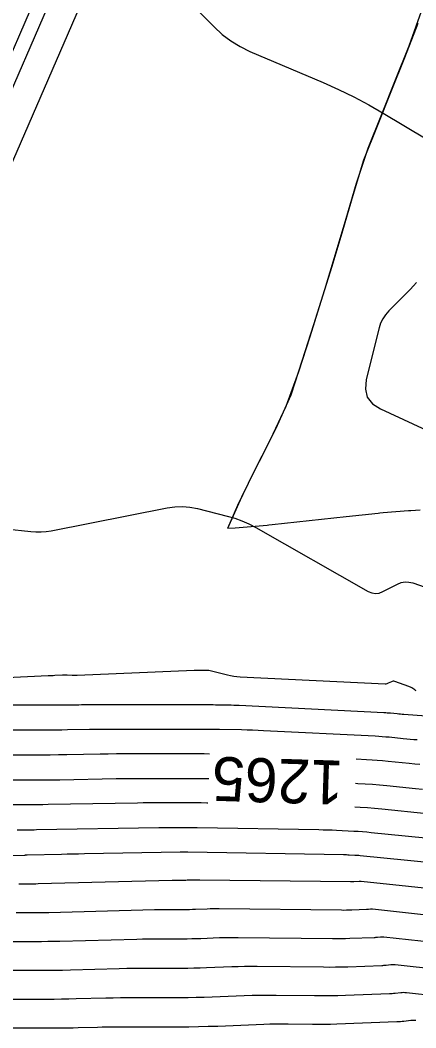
# Model space of a CAD drawing. Extents: x 658976 to 668726, y 639543 to 647196.
# Drawn here: x 661929.6 to 661983.5, y 642501.2 to 642638.5 of the extents above; entities that cross this region are included whole.
import ezdxf

# ---------------------------------------------------------------- set-up
doc = ezdxf.new("R2010")
doc.units = 0
for name, color, linetype in [('Ex_Contour Labels', 7, 'Continuous'), ('Ex_Major Contours', 7, 'Continuous'), ('Ex_Minor Contours', 7, 'Continuous'), ('R_Ramp 20 Degree Des Ls', 7, 'Continuous'), ('R_Ramp 20 Degree Existing Ramp', 7, 'Continuous'), ('R_Ramp 20 Degree_Min Ls', 7, 'Continuous')]:
    doc.layers.add(name, color=color, linetype=linetype)

msp = doc.modelspace()

# ---------------------------------------------------------------- linework, layer by layer
at = {"layer": 'Ex_Major Contours'}
for points in [[(661927.63, 642569.19), (661931.06, 642568.81), (661931.75, 642568.76), (661932.44, 642568.76), (661933.13, 642568.82), (661933.82, 642568.92), (661949.63, 642572.05), (661950.66, 642572.2), (661951.69, 642572.23), (661952.71, 642572.14), (661953.74, 642571.95), (661957.81, 642570.92), (661958.82, 642570.63), (661959.8, 642570.28), (661960.75, 642569.85), (661961.68, 642569.37), (661976.99, 642560.67), (661977.49, 642560.45), (661977.99, 642560.38), (661978.48, 642560.43), (661978.99, 642560.63), (661981, 642561.66), (661981.51, 642561.87), (661982.02, 642561.96), (661982.55, 642561.94), (661983.08, 642561.81), (662005.88, 642553.79)], [(661926.48, 642534.99), (661930.73, 642534.99), (661931.79, 642534.99), (661932.85, 642534.99), (661933.91, 642535.01), (661934.98, 642535.02), (661942.66, 642535.16), (661943.8, 642535.18), (661944.94, 642535.19), (661946.08, 642535.19), (661947.22, 642535.2), (661951.78, 642535.2), (661952.92, 642535.19), (661954.06, 642535.19), (661955.19, 642535.17), (661955.27, 642535.17)], [(661975.26, 642534.54), (661975.61, 642534.52), (661976.59, 642534.47), (661977.57, 642534.4), (661978.54, 642534.32), (661979.52, 642534.23), (661983.43, 642533.84), (661984.4, 642533.75)], [(661929.06, 642516.92), (661931.28, 642516.92), (661931.83, 642516.92), (661932.39, 642516.93), (661932.95, 642516.93), (661933.5, 642516.95), (661947.88, 642517.33), (661948.36, 642517.34), (661948.84, 642517.35), (661949.31, 642517.35), (661949.79, 642517.35), (661951.84, 642517.35), (661952.25, 642517.36), (661952.65, 642517.36), (661953.05, 642517.37), (661953.46, 642517.39), (661955.07, 642517.45), (661955.47, 642517.46), (661955.88, 642517.47), (661956.28, 642517.48), (661956.68, 642517.47), (661973.35, 642517.28), (661973.7, 642517.27), (661974.06, 642517.28), (661974.42, 642517.28), (661974.78, 642517.29), (661976.79, 642517.37), (661976.86, 642517.37), (661976.93, 642517.38), (661976.99, 642517.38), (661977.06, 642517.39), (661977.32, 642517.42), (661977.39, 642517.42), (661977.45, 642517.42), (661977.52, 642517.42), (661977.58, 642517.42), (661988.22, 642516.27)]]:
    msp.add_lwpolyline(points, dxfattribs=at)
at = {"layer": 'Ex_Minor Contours'}
for points in [[(661951.81, 642641.86), (661956.02, 642637.55), (661957.11, 642636.53), (661958.29, 642635.64), (661959.55, 642634.86), (661960.89, 642634.21), (661970.86, 642629.96), (661972.97, 642629.02), (661975.03, 642628.01), (661977.07, 642626.93), (661979.06, 642625.79), (661987.96, 642620.47)], [(661983.58, 642602.75), (661983.16, 642602.26), (661982.72, 642601.79), (661982.28, 642601.32), (661981.83, 642600.86), (661979.8, 642598.86), (661979.35, 642598.35), (661978.98, 642597.79), (661978.69, 642597.19), (661978.48, 642596.54), (661976.74, 642589.51), (661976.61, 642588.21), (661976.88, 642587.11), (661977.57, 642586.22), (661978.67, 642585.52), (661987.49, 642581.46)], [(661983.55, 642547.13), (661983.44, 642547.18), (661983.34, 642547.24), (661982.95, 642547.51), (661982.85, 642547.58), (661982.74, 642547.63), (661982.63, 642547.68), (661982.52, 642547.73), (661980.61, 642548.4), (661980.5, 642548.43), (661980.39, 642548.43), (661980.28, 642548.41), (661980.17, 642548.37), (661979.74, 642548.15), (661979.63, 642548.1), (661979.52, 642548.07), (661979.4, 642548.05), (661979.29, 642548.05), (661959.56, 642548.99), (661959.12, 642549.02), (661958.69, 642549.08), (661958.26, 642549.15), (661957.83, 642549.25), (661955.67, 642549.8), (661955.47, 642549.85), (661955.28, 642549.88), (661955.08, 642549.9), (661954.88, 642549.9), (661954.08, 642549.91), (661953.88, 642549.91), (661953.68, 642549.91), (661953.48, 642549.9), (661953.28, 642549.9), (661937.36, 642549.23), (661937.2, 642549.23), (661937.03, 642549.22), (661936.86, 642549.23), (661936.69, 642549.23), (661936.01, 642549.26), (661935.84, 642549.26), (661935.67, 642549.26), (661935.51, 642549.26), (661935.34, 642549.25), (661934.32, 642549.19), (661934.1, 642549.18), (661933.87, 642549.17), (661933.65, 642549.16), (661933.42, 642549.15), (661922.12, 642548.6)], [(662000.76, 642542.49), (661981.84, 642543.9), (661981.62, 642543.91), (661981.39, 642543.93), (661981.17, 642543.95), (661980.94, 642543.97), (661980.05, 642544.06), (661979.83, 642544.08), (661979.6, 642544.1), (661979.38, 642544.12), (661979.15, 642544.13), (661959.41, 642545.11), (661959.06, 642545.13), (661958.7, 642545.14), (661958.35, 642545.15), (661957.99, 642545.16), (661956.57, 642545.19), (661956.22, 642545.19), (661955.86, 642545.2), (661955.51, 642545.2), (661955.15, 642545.2), (661939.04, 642545.2), (661938.67, 642545.2), (661938.3, 642545.2), (661937.94, 642545.2), (661937.57, 642545.19), (661936.11, 642545.17), (661935.75, 642545.16), (661935.38, 642545.16), (661935.02, 642545.15), (661934.65, 642545.15), (661918.9, 642545.15)], [(661983.67, 642540.43), (661983.2, 642540.47), (661982.72, 642540.51), (661982.25, 642540.55), (661981.77, 642540.6), (661979.87, 642540.79), (661979.4, 642540.83), (661978.92, 642540.87), (661978.45, 642540.9), (661977.97, 642540.93), (661962.75, 642541.69), (661962, 642541.72), (661961.26, 642541.75), (661960.51, 642541.77), (661959.76, 642541.79), (661956.76, 642541.84), (661956.01, 642541.85), (661955.26, 642541.86), (661954.51, 642541.86), (661953.76, 642541.86), (661942.01, 642541.87), (661941.26, 642541.87), (661940.52, 642541.86), (661939.77, 642541.85), (661939.02, 642541.84), (661936.03, 642541.79), (661935.29, 642541.78), (661934.54, 642541.77), (661933.79, 642541.77), (661933.04, 642541.76), (661921.78, 642541.76)], [(661955.38, 642538.51), (661954.66, 642538.52), (661953.51, 642538.53), (661952.37, 642538.53), (661944.99, 642538.53), (661943.86, 642538.53), (661942.73, 642538.52), (661941.6, 642538.51), (661940.47, 642538.49), (661935.95, 642538.41), (661934.82, 642538.4), (661933.69, 642538.38), (661932.57, 642538.38), (661931.44, 642538.37), (661924.67, 642538.38)], [(661984.05, 642537.08), (661983.33, 642537.15), (661982.6, 642537.22), (661979.7, 642537.51), (661978.97, 642537.58), (661978.24, 642537.63), (661977.52, 642537.68), (661976.79, 642537.72), (661975.37, 642537.8)], [(661955.17, 642531.83), (661955.03, 642531.83), (661954.24, 642531.85), (661953.45, 642531.85), (661952.67, 642531.86), (661951.88, 642531.86), (661948.73, 642531.86), (661947.94, 642531.86), (661947.15, 642531.86), (661946.37, 642531.85), (661945.58, 642531.83), (661933.4, 642531.62), (661932.7, 642531.61), (661932.01, 642531.6), (661931.31, 642531.6), (661930.62, 642531.6), (661927.83, 642531.6)], [(661984.97, 642530.39), (661978.87, 642531), (661977.88, 642531.09), (661976.89, 642531.17), (661975.89, 642531.24), (661975.16, 642531.28)], [(661929.18, 642528.21), (661930.5, 642528.21), (661930.83, 642528.21), (661931.16, 642528.21), (661931.49, 642528.21), (661931.82, 642528.22), (661948.49, 642528.51), (661948.93, 642528.52), (661949.37, 642528.52), (661949.8, 642528.53), (661950.24, 642528.53), (661951.98, 642528.53), (661952.41, 642528.53), (661952.85, 642528.52), (661953.29, 642528.52), (661953.72, 642528.51), (661970.29, 642528.22), (661970.88, 642528.21), (661971.47, 642528.19), (661972.07, 642528.17), (661972.66, 642528.15), (661975.03, 642528.03), (661975.62, 642527.99), (661976.21, 642527.95), (661976.8, 642527.91), (661977.39, 642527.85), (661987.12, 642526.88)], [(661909.7, 642524.24), (661930.24, 642524.76), (661930.26, 642524.76), (661930.29, 642524.77), (661930.31, 642524.77), (661930.34, 642524.77), (661930.45, 642524.77), (661930.47, 642524.77), (661930.5, 642524.77), (661930.52, 642524.77), (661930.55, 642524.77), (661935.21, 642524.89), (661935.99, 642524.91), (661936.78, 642524.93), (661937.56, 642524.94), (661938.35, 642524.96), (661951.41, 642525.19), (661951.49, 642525.19), (661951.58, 642525.19), (661951.66, 642525.19), (661951.74, 642525.19), (661952.08, 642525.19), (661952.16, 642525.19), (661952.25, 642525.19), (661952.33, 642525.19), (661952.41, 642525.19), (661973.65, 642524.82), (661973.84, 642524.82), (661974.03, 642524.81), (661974.22, 642524.8), (661974.4, 642524.8), (661975.16, 642524.76), (661975.34, 642524.75), (661975.53, 642524.74), (661975.72, 642524.72), (661975.91, 642524.7), (661989.27, 642523.37)], [(661929.41, 642520.84), (661929.7, 642520.84), (661930.86, 642520.84), (661931.15, 642520.84), (661931.44, 642520.85), (661931.73, 642520.85), (661932.03, 642520.86), (661950.28, 642521.34), (661950.49, 642521.35), (661950.69, 642521.35), (661950.9, 642521.35), (661951.1, 642521.35), (661951.99, 642521.35), (661952.17, 642521.35), (661952.34, 642521.36), (661952.51, 642521.36), (661952.69, 642521.37), (661953.39, 642521.39), (661953.56, 642521.4), (661953.73, 642521.4), (661953.91, 642521.4), (661954.08, 642521.4), (661974.57, 642521.16), (661974.69, 642521.16), (661974.81, 642521.16), (661974.94, 642521.16), (661975.06, 642521.17), (661975.77, 642521.19), (661975.79, 642521.19), (661975.81, 642521.2), (661975.84, 642521.2), (661975.86, 642521.2), (661975.95, 642521.21), (661975.97, 642521.21), (661976, 642521.21), (661976.02, 642521.21), (661976.04, 642521.21), (661988.92, 642519.83)], [(661928.42, 642513), (661931.7, 642512.99), (661932.52, 642513), (661933.34, 642513.01), (661934.16, 642513.02), (661934.98, 642513.04), (661945.49, 642513.32), (661946.24, 642513.33), (661946.98, 642513.35), (661947.73, 642513.35), (661948.48, 642513.36), (661951.69, 642513.36), (661952.33, 642513.36), (661952.96, 642513.37), (661953.59, 642513.39), (661954.22, 642513.41), (661956.75, 642513.51), (661957.38, 642513.53), (661958.02, 642513.54), (661958.65, 642513.55), (661959.28, 642513.54), (661972.13, 642513.39), (661972.72, 642513.39), (661973.31, 642513.39), (661973.9, 642513.4), (661974.49, 642513.42), (661977.82, 642513.55), (661977.93, 642513.55), (661978.04, 642513.56), (661978.15, 642513.57), (661978.26, 642513.58), (661978.69, 642513.62), (661978.8, 642513.63), (661978.91, 642513.64), (661979.02, 642513.63), (661979.13, 642513.62), (661987.53, 642512.72)], [(661927.78, 642509.07), (661932.11, 642509.07), (661933.2, 642509.07), (661934.28, 642509.08), (661935.37, 642509.1), (661936.45, 642509.13), (661943.1, 642509.3), (661944.11, 642509.33), (661945.13, 642509.34), (661946.15, 642509.35), (661947.16, 642509.36), (661951.55, 642509.36), (661952.41, 642509.36), (661953.27, 642509.38), (661954.13, 642509.4), (661954.99, 642509.43), (661958.43, 642509.56), (661959.29, 642509.59), (661960.16, 642509.61), (661961.02, 642509.62), (661961.88, 642509.61), (661970.91, 642509.51), (661971.73, 642509.5), (661972.56, 642509.51), (661973.38, 642509.52), (661974.21, 642509.55), (661978.85, 642509.72), (661979, 642509.73), (661979.15, 642509.74), (661979.3, 642509.75), (661979.46, 642509.77), (661980.06, 642509.83), (661980.21, 642509.84), (661980.36, 642509.85), (661980.52, 642509.84), (661980.67, 642509.83), (661986.83, 642509.17)], [(661926.24, 642505.15), (661933.22, 642505.15), (661934.22, 642505.15), (661935.23, 642505.16), (661936.23, 642505.18), (661937.24, 642505.2), (661941.26, 642505.31), (661942.27, 642505.33), (661943.28, 642505.35), (661944.28, 642505.36), (661945.29, 642505.36), (661951.4, 642505.36), (661952.49, 642505.37), (661953.58, 642505.39), (661954.67, 642505.41), (661955.76, 642505.45), (661960.12, 642505.62), (661961.21, 642505.66), (661962.3, 642505.68), (661963.39, 642505.69), (661964.48, 642505.68), (661969.69, 642505.62), (661970.75, 642505.61), (661971.81, 642505.62), (661972.86, 642505.64), (661973.92, 642505.67), (661979.88, 642505.9), (661980.07, 642505.91), (661980.27, 642505.92), (661980.46, 642505.94), (661980.66, 642505.96), (661981.43, 642506.04), (661981.63, 642506.05), (661981.82, 642506.06), (661982.01, 642506.05), (661982.21, 642506.04), (661986.36, 642505.59)], [(661924.39, 642501.23), (661934.86, 642501.22), (661935.52, 642501.22), (661936.17, 642501.23), (661936.83, 642501.24), (661937.49, 642501.26), (661940.11, 642501.33), (661940.77, 642501.34), (661941.42, 642501.35), (661942.08, 642501.36), (661942.73, 642501.36), (661951.25, 642501.37), (661952.57, 642501.37), (661953.89, 642501.39), (661955.21, 642501.43), (661956.53, 642501.47), (661962.78, 642501.72), (661963.61, 642501.75), (661964.44, 642501.76), (661965.26, 642501.77), (661966.09, 642501.76), (661969.4, 642501.72), (661970.23, 642501.72), (661971.06, 642501.73), (661971.88, 642501.74), (661972.71, 642501.77), (661980.9, 642502.08), (661981.14, 642502.09), (661981.38, 642502.1), (661981.62, 642502.12), (661981.85, 642502.14), (661982.8, 642502.25), (661983.04, 642502.27), (661983.28, 642502.27), (661983.51, 642502.27)]]:
    msp.add_lwpolyline(points, dxfattribs=at)
at = {"layer": 'R_Ramp 20 Degree Des Ls'}
for p, q in [((661891.33, 642543.44), (661966.76, 642717.3)), ((661894.99, 642541.85), (661970.43, 642715.71))]:
    msp.add_line(p, q, dxfattribs=at)
for points in [[(661957.88, 642569.27), (661959.96, 642573.93), (661962.21, 642578.41), (661964.46, 642582.88), (661966.52, 642587.43), (661968.06, 642592.22), (661969.58, 642597.01), (661971.1, 642601.8), (661972.56, 642606.61), (661973.99, 642611.45), (661975.41, 642616.28), (661977.01, 642621.04), (661978.87, 642625.68), (661980.72, 642630.33), (661982.57, 642634.98), (661984.24, 642639.7)], [(661957.88, 642569.27), (661958.87, 642569.32), (661963.22, 642569.69), (661963.47, 642569.72), (661963.91, 642569.77), (661968.95, 642570.32), (661973.99, 642570.86), (661978.34, 642571.34), (661978.6, 642571.36), (661979.03, 642571.41), (661982.5, 642571.67), (661982.82, 642571.69), (661984.07, 642571.78)]]:
    msp.add_lwpolyline(points, dxfattribs=at)
at = {"layer": 'R_Ramp 20 Degree Existing Ramp'}
msp.add_line((661888.62, 642542.23), (661966.04, 642720.66), dxfattribs=at)
at = {"layer": 'R_Ramp 20 Degree_Min Ls'}
for p, q in [((661891.33, 642543.44), (661966.26, 642716.16)), ((661894.99, 642541.85), (661969.93, 642714.57))]:
    msp.add_line(p, q, dxfattribs=at)
for points in [[(661957.89, 642569.27), (661959.22, 642572.41), (661961.44, 642576.9), (661963.7, 642581.37), (661965.84, 642585.89), (661967.55, 642590.6), (661969.08, 642595.38), (661970.61, 642600.17), (661972.11, 642604.97), (661973.54, 642609.8), (661974.96, 642614.63), (661976.42, 642619.45), (661978.28, 642624.09), (661980.14, 642628.74), (661981.99, 642633.39), (661983.8, 642638.05)], [(661957.89, 642569.27), (661958.87, 642569.32), (661963.22, 642569.69), (661963.47, 642569.72), (661963.91, 642569.77), (661968.95, 642570.32), (661973.99, 642570.86), (661978.34, 642571.34), (661978.6, 642571.36), (661979.03, 642571.41), (661982.5, 642571.67), (661982.82, 642571.69), (661984.07, 642571.78)]]:
    msp.add_lwpolyline(points, dxfattribs=at)

# ---------------------------------------------------------------- texts
at = {"layer": 'Ex_Contour Labels'}
msp.add_text('1265', height=6, rotation=178.1854, dxfattribs=at).set_placement((661973.69, 642537.59))

doc.saveas('drawing.dxf')
